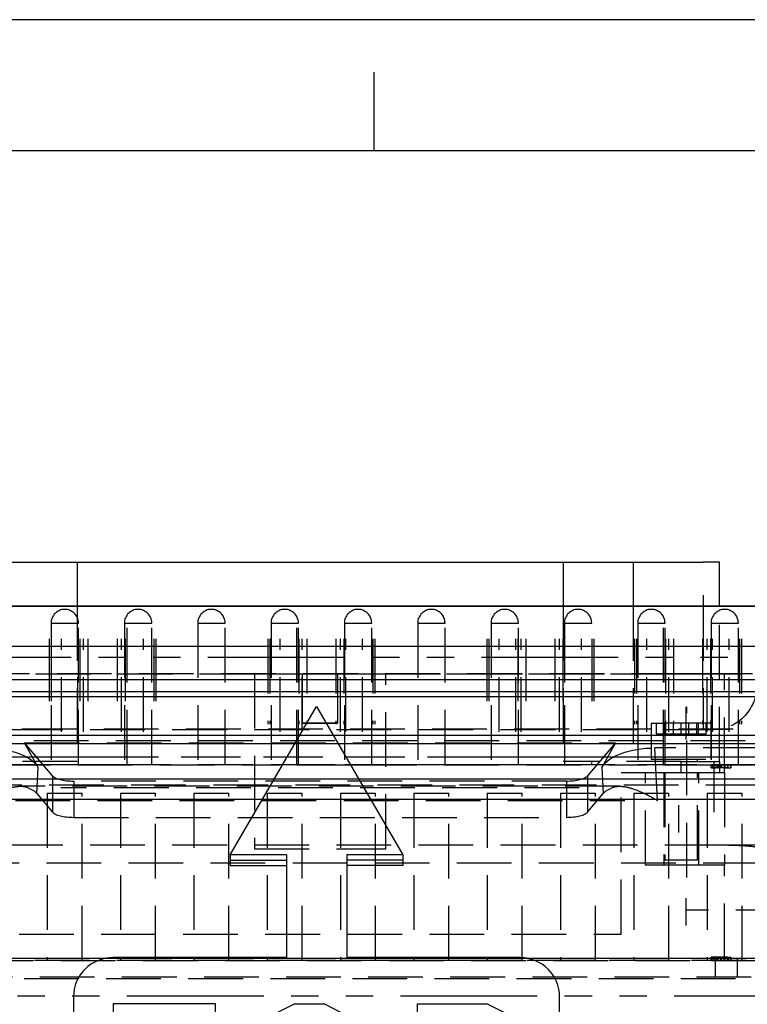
# Model space of a CAD drawing. Extents: x 2651 to 7771, y -1163 to 1075.
# Tile 446 of 490: x 5178 to 5245, y 985 to 1075. Entities that reach past the tile are written whole.
import ezdxf

# ---------------------------------------------------------------- set-up
doc = ezdxf.new("R2010")
doc.units = 0
doc.header["$LTSCALE"] = 10
doc.linetypes.add('DASHED', pattern=[0.75, 0.5, -0.25])
doc.linetypes.add('PHANTOM', pattern=[2.5, 1.25, -0.25, 0.25, -0.25, 0.25, -0.25])
doc.layers.get('0').update_dxf_attribs({"linetype": 'CONTINUOUS'})
for name, color, linetype in [('15', 7, 'CONTINUOUS'), ('BOX', 4, 'CONTINUOUS'), ('DIM', 3, 'CONTINUOUS'), ('PART', 7, 'CONTINUOUS')]:
    doc.layers.add(name, color=color, linetype=linetype)

# ---------------------------------------------------------------- blocks, each defined once
blk = doc.blocks.new('FDSFG')
at = {"color": 4}
blk.add_line((2354.351, 1250.01), (2354.351, 1256.01), dxfattribs=at)
at = {"layer": 'BOX', "color": 3}
for points in [[(1944.351, 1260.01), (1944.351, 120.01), (2764.351, 120.01), (2764.351, 1260.01)], [(1954.351, 1250.01), (1954.351, 130.01), (2754.351, 130.01), (2754.351, 1250.01)]]:
    blk.add_lwpolyline(points, close=True, dxfattribs=at)
blk = doc.blocks.new('A$C35902FFC')
at = {"layer": 'DIM'}
for p, q in [((-5.877, 20.487), (-1.928, 27.266)), ((-1.928, 27.266), (2.021, 20.487)), ((-5.877, 20.487), (-5.877, 20.007)), ((-3.308, 20.487), (-5.877, 20.487)), ((-3.308, 20.487), (-3.308, 15.796)), ((2.021, 20.487), (-0.547, 20.487)), ((-0.547, 20.487), (-0.547, 15.796)), ((2.021, 20.487), (2.021, 20.007)), ((-5.877, 20.247), (-3.308, 20.247)), ((-5.877, 20.007), (-3.308, 20.007)), ((2.021, 20.247), (-0.547, 20.247)), ((2.021, 20.007), (-0.547, 20.007)), ((-3.308, 15.796), (-11.231, 15.796)), ((7.376, 15.796), (-0.547, 15.796)), ((-13.031, 13.996), (-13.031, 6.349)), ((9.176, 6.349), (9.176, 13.996)), ((-6.545, 13.686), (-11.217, 13.686)), ((-11.217, 13.686), (-11.217, 11.979)), ((-6.545, 11.979), (-6.545, 13.686)), ((2.682, 6.149), (2.682, 13.686)), ((2.682, 13.686), (5.867, 13.686)), ((5.867, 13.686), (6.63, 13.304)), ((6.63, 13.304), (7.001, 12.902)), ((7.001, 12.902), (7.377, 12.18)), ((-11.217, 12.489), (-9.479, 12.489)), ((-11.217, 12.249), (-9.479, 12.249)), ((-9.479, 12.489), (-9.479, 6.149)), ((-8.282, 12.489), (-6.545, 12.489)), ((-8.282, 6.149), (-8.282, 12.489)), ((-8.282, 12.249), (-6.545, 12.249)), ((3.88, 12.489), (5.585, 12.489)), ((3.88, 10.76), (3.88, 12.489)), ((3.88, 12.249), (5.585, 12.249)), ((5.585, 12.489), (5.899, 12.331)), ((5.585, 12.249), (5.899, 12.091)), ((5.899, 12.331), (6.013, 12.208)), ((6.013, 12.208), (6.18, 11.887)), ((7.377, 12.18), (7.377, 11.068)), ((-11.217, 11.979), (-9.479, 11.979)), ((-8.282, 11.979), (-6.545, 11.979)), ((3.88, 11.979), (5.585, 11.979)), ((5.585, 11.979), (5.899, 11.821)), ((5.899, 12.091), (6.013, 11.968)), ((5.899, 11.821), (6.013, 11.698)), ((6.013, 11.968), (6.18, 11.647)), ((6.18, 11.887), (6.18, 11.361)), ((6.013, 11.698), (6.18, 11.377)), ((6.18, 11.361), (6.013, 11.04)), ((5.899, 10.917), (5.585, 10.76)), ((6.013, 11.04), (5.899, 10.917)), ((7.377, 11.068), (7.001, 10.346)), ((5.585, 10.76), (3.88, 10.76)), ((6.63, 9.944), (5.867, 9.563)), ((7.001, 10.346), (6.63, 9.944)), ((5.867, 9.563), (3.88, 9.563)), ((3.88, 9.563), (3.88, 6.149)), ((-9.479, 6.659), (-8.282, 6.659)), ((-9.479, 6.419), (-8.282, 6.419)), ((3.88, 6.659), (2.682, 6.659)), ((2.682, 6.419), (3.88, 6.419)), ((-9.479, 6.149), (-8.282, 6.149)), ((2.682, 6.149), (3.88, 6.149)), ((-11.231, 5.059), (7.376, 5.059)), ((-11.231, 4.789), (7.376, 4.789)), ((-11.231, 4.549), (7.376, 4.549))]:
    blk.add_line(p, q, dxfattribs=at)
for points in [[(-1.558, 6.659), (-2.94, 6.659), (-3.699, 7.039), (-4.369, 7.736), (-4.712, 8.395), (-5.044, 9.366), (-5.044, 10.979), (-4.713, 11.947), (-4.37, 12.634), (-3.695, 13.309), (-2.94, 13.686), (-1.558, 13.686), (-0.832, 13.308), (-0.129, 12.633), (0.19, 11.94), (0.519, 10.979), (0.519, 9.366), (0.189, 8.402), (-0.13, 7.737), (-0.828, 7.039)], [(-1.851, 7.857), (-2.658, 7.857), (-2.979, 8.017), (-3.387, 8.441), (-3.608, 8.867), (-3.847, 9.565), (-3.847, 10.78), (-3.606, 11.484), (-3.386, 11.925), (-2.986, 12.325), (-2.658, 12.489), (-1.851, 12.489), (-1.537, 12.325), (-1.122, 11.926), (-0.923, 11.495), (-0.678, 10.78), (-0.678, 9.565), (-0.921, 8.856), (-1.121, 8.439), (-1.544, 8.016)]]:
    blk.add_lwpolyline(points, close=True, dxfattribs=at)
for points in [[(-3.847, 9.82), (-3.847, 10.524), (-3.606, 11.228), (-3.386, 11.669), (-2.986, 12.069), (-2.658, 12.233), (-1.851, 12.233), (-1.537, 12.07), (-1.122, 11.671), (-0.923, 11.239), (-0.678, 10.524), (-0.678, 9.82)], [(-3.847, 9.58), (-3.847, 10.284), (-3.606, 10.988), (-3.386, 11.429), (-2.986, 11.829), (-2.658, 11.993), (-1.851, 11.993), (-1.537, 11.83), (-1.122, 11.431), (-0.923, 10.999), (-0.678, 10.284), (-0.678, 9.58)], [(7.377, 11.67), (7.377, 11.068)], [(3.88, 9.323), (5.867, 9.323), (6.63, 9.704), (7.001, 10.106), (7.377, 10.828)], [(3.88, 9.083), (5.867, 9.083), (6.63, 9.464), (7.001, 9.866), (7.377, 10.588)], [(-1.558, 6.404), (-2.94, 6.404), (-3.699, 6.783), (-4.369, 7.48), (-4.712, 8.139), (-5.044, 9.111), (-5.044, 10.213)], [(-1.558, 6.164), (-2.94, 6.164), (-3.699, 6.543), (-4.369, 7.24), (-4.712, 7.899), (-5.044, 8.871), (-5.044, 9.973)], [(0.519, 10.213), (0.519, 9.111), (0.189, 8.146), (-0.13, 7.481), (-0.828, 6.784), (-1.558, 6.404)], [(0.519, 9.973), (0.519, 8.871), (0.189, 7.906), (-0.13, 7.241), (-0.828, 6.544), (-1.558, 6.164)]]:
    blk.add_lwpolyline(points, dxfattribs=at)
for centre, start, end in [((-11.231, 13.996), 90, 180), ((7.376, 13.996), 0, 90), ((-11.231, 6.859), 180, 270), ((7.376, 6.859), 270, 0), ((-11.231, 6.589), 180, 270), ((-11.231, 6.349), 180, 270), ((7.376, 6.589), 270, 0), ((7.376, 6.349), 270, 0)]:
    blk.add_arc(centre, 1.8, start, end, dxfattribs=at)
blk = doc.blocks.new('A$C069B29F4')
at = {"layer": '15', "color": 254, "linetype": 'Continuous'}
for p, q in [((-28.55, 637.395), (-22.15, 637.395)), ((-22.15, 637.395), (-22.15, 633.395)), ((-22.15, 637.395), (22.25, 637.395)), ((22.25, 637.395), (22.25, 633.395)), ((22.25, 637.395), (28.65, 637.395)), ((28.65, 637.395), (28.65, 633.395)), ((28.65, 637.395), (35.05, 637.395)), ((36.55, 637.395), (35.05, 637.395)), ((36.55, 633.395), (36.55, 637.395)), ((-72.8, 601.195), (72.9, 601.195))]:
    blk.add_line(p, q, dxfattribs=at)
at = {"layer": '15', "color": 252, "linetype": 'PHANTOM'}
for p, q in [((35.05, 634.395), (35.05, 633.395)), ((-24.522, 630.395), (-24.522, 629.695)), ((-17.768, 630.395), (-17.768, 629.695)), ((-14.948, 630.395), (-14.948, 629.695)), ((15.478, 630.395), (15.478, 629.695)), ((22.232, 630.395), (22.232, 629.695)), ((25.052, 630.395), (25.052, 629.695)), ((52.3, 628.695), (-52.7, 628.695)), ((69.899, 597.747), (-69.799, 597.747))]:
    blk.add_line(p, q, dxfattribs=at)
at = {"layer": '15', "color": 3, "linetype": 'Continuous'}
for p, q in [((-41.93, 633.395), (-24.705, 633.395)), ((-23.577, 633.395), (-41.631, 633.395)), ((-29.581, 633.395), (-3.581, 633.395)), ((-4.709, 633.395), (-28.453, 633.395)), ((-24.705, 633.395), (-24.522, 633.395)), ((-24.522, 633.395), (-21.885, 633.395)), ((-22.077, 633.395), (-23.577, 633.395)), ((-22.077, 633.395), (-22.077, 633.395)), ((-21.577, 633.395), (-22.077, 633.395)), ((-21.885, 633.395), (-21.159, 633.395)), ((-18.077, 633.395), (-21.577, 633.395)), ((-21.159, 633.395), (-18.493, 633.395)), ((-18.493, 633.395), (-17.768, 633.395)), ((-17.577, 633.395), (-18.077, 633.395)), ((-17.768, 633.395), (-15.131, 633.395)), ((-17.577, 633.395), (-17.577, 633.395)), ((-16.077, 633.395), (-17.577, 633.395)), ((16.423, 633.395), (-16.077, 633.395)), ((-15.131, 633.395), (-14.948, 633.395)), ((-14.948, 633.395), (15.295, 633.395)), ((-4.527, 633.395), (-4.709, 633.395)), ((-1.89, 633.395), (-4.527, 633.395)), ((-2.081, 633.395), (-3.581, 633.395)), ((-2.081, 633.395), (-2.081, 633.395)), ((-2.081, 633.395), (-1.581, 633.395)), ((-1.164, 633.395), (-1.89, 633.395)), ((-1.581, 633.395), (1.919, 633.395)), ((1.501, 633.395), (-1.164, 633.395)), ((2.227, 633.395), (1.501, 633.395)), ((1.919, 633.395), (2.419, 633.395)), ((4.865, 633.395), (2.227, 633.395)), ((2.419, 633.395), (2.419, 633.395)), ((2.419, 633.395), (3.919, 633.395)), ((3.919, 633.395), (29.919, 633.395)), ((5.047, 633.395), (4.865, 633.395)), ((28.791, 633.395), (5.047, 633.395)), ((15.295, 633.395), (15.478, 633.395)), ((15.478, 633.395), (18.115, 633.395)), ((17.923, 633.395), (16.423, 633.395)), ((17.923, 633.395), (17.923, 633.395)), ((18.423, 633.395), (17.923, 633.395)), ((18.115, 633.395), (18.841, 633.395)), ((21.923, 633.395), (18.423, 633.395)), ((18.841, 633.395), (21.507, 633.395)), ((21.507, 633.395), (22.232, 633.395)), ((22.423, 633.395), (21.923, 633.395)), ((22.232, 633.395), (24.869, 633.395)), ((22.423, 633.395), (22.423, 633.395)), ((23.923, 633.395), (22.423, 633.395)), ((41.977, 633.395), (23.923, 633.395)), ((24.869, 633.395), (25.052, 633.395)), ((25.052, 633.395), (42.277, 633.395)), ((28.973, 633.395), (28.791, 633.395)), ((31.61, 633.395), (28.973, 633.395)), ((31.419, 633.395), (29.919, 633.395)), ((31.419, 633.395), (31.419, 633.395)), ((31.419, 633.395), (31.919, 633.395)), ((32.336, 633.395), (31.61, 633.395)), ((31.919, 633.395), (35.419, 633.395)), ((35.001, 633.395), (32.336, 633.395)), ((35.727, 633.395), (35.001, 633.395)), ((35.419, 633.395), (35.919, 633.395)), ((38.365, 633.395), (35.727, 633.395)), ((35.919, 633.395), (35.919, 633.395)), ((35.919, 633.395), (37.419, 633.395)), ((37.419, 633.395), (41.974, 633.395)), ((38.547, 633.395), (38.365, 633.395)), ((42.273, 633.395), (38.547, 633.395))]:
    blk.add_line(p, q, dxfattribs=at)
at = {"layer": '15', "color": 254, "linetype": 'DASHED'}
for p, q in [((-22.15, 633.395), (-22.15, 619.195)), ((22.25, 633.395), (22.25, 619.195)), ((28.65, 633.395), (28.65, 619.195)), ((36.55, 619.195), (36.55, 633.395)), ((30.3, 622.695), (30.784, 622.695)), ((30.3, 622.695), (30.3, 619.395)), ((30.784, 621.695), (30.784, 622.695)), ((30.784, 622.695), (31.491, 622.695)), ((31.491, 622.695), (31.491, 621.695)), ((35.8, 622.695), (31.491, 622.695)), ((31.636, 621.695), (31.636, 622.695)), ((32.343, 621.695), (32.343, 622.695)), ((33.05, 621.695), (33.05, 622.695)), ((33.757, 621.695), (33.757, 622.695)), ((34.464, 621.695), (34.464, 622.695)), ((34.609, 622.695), (34.609, 621.695)), ((35.316, 621.695), (35.316, 622.695)), ((35.8, 619.395), (35.8, 622.695)), ((31.491, 621.695), (30.784, 621.695)), ((33.05, 621.695), (31.491, 621.695)), ((33.757, 621.695), (33.05, 621.695)), ((34.464, 621.695), (33.757, 621.695)), ((35.316, 621.695), (34.464, 621.695)), ((30.3, 619.395), (35.8, 619.395)), ((31.55, 619.395), (31.55, 619.195)), ((34.55, 619.195), (34.55, 619.395)), ((-22.15, 619.195), (-32.95, 619.195)), ((33.05, 619.195), (22.25, 619.195)), ((33.05, 619.195), (36.55, 619.195)), ((36.55, 619.195), (36.55, 618.195)), ((27.55, 603.395), (27.55, 618.195)), ((27.55, 618.195), (29.8, 618.195)), ((31.55, 618.195), (31.55, 610.195)), ((34.55, 610.195), (34.55, 618.195)), ((31.55, 610.195), (34.55, 610.195)), ((-27.45, 603.395), (27.55, 603.395)), ((38.15, 601.195), (38.15, 599.471)), ((69.452, 599.471), (-69.352, 599.471))]:
    blk.add_line(p, q, dxfattribs=at)
at = {"layer": '15', "color": 3, "linetype": 'DASHED'}
for p, q in [((-17.577, 618.895), (-17.577, 633.395)), ((-17.577, 618.895), (-17.577, 633.395)), ((-2.081, 618.895), (-2.081, 633.395)), ((-2.081, 618.895), (-2.081, 633.395)), ((22.423, 618.895), (22.423, 633.395)), ((22.423, 618.895), (22.423, 633.395)), ((31.419, 618.895), (31.419, 633.395)), ((31.419, 618.895), (31.419, 633.395)), ((-24.528, 631.845), (-24.528, 618.895)), ((-22.028, 618.895), (-22.028, 631.845)), ((-17.828, 631.845), (-17.828, 618.895)), ((-15.328, 618.895), (-15.328, 631.845)), ((-11.128, 631.845), (-11.128, 618.895)), ((-8.628, 618.895), (-8.628, 631.845)), ((-4.428, 631.845), (-4.428, 618.895)), ((-1.928, 618.895), (-1.928, 631.845)), ((2.272, 631.845), (2.272, 618.895)), ((4.772, 618.895), (4.772, 631.845)), ((8.972, 631.845), (8.972, 618.895)), ((11.472, 618.895), (11.472, 631.845)), ((15.672, 631.845), (15.672, 618.895)), ((18.172, 618.895), (18.172, 631.845)), ((22.372, 631.845), (22.372, 618.895)), ((29.072, 631.845), (29.072, 618.895)), ((31.572, 618.895), (31.572, 631.845)), ((35.772, 631.845), (35.772, 618.895)), ((38.272, 618.895), (38.272, 631.845)), ((52.374, 619.595), (-52.026, 619.595)), ((-24.705, 619.595), (-41.93, 619.595)), ((-24.522, 619.595), (-24.705, 619.595)), ((-21.885, 619.595), (-24.522, 619.595)), ((-21.159, 619.595), (-21.885, 619.595)), ((-18.493, 619.595), (-21.159, 619.595)), ((-17.768, 619.595), (-18.493, 619.595)), ((-15.131, 619.595), (-17.768, 619.595)), ((-14.948, 619.595), (-15.131, 619.595)), ((15.295, 619.595), (-14.948, 619.595)), ((15.478, 619.595), (15.295, 619.595)), ((18.115, 619.595), (15.478, 619.595)), ((18.841, 619.595), (18.115, 619.595)), ((21.507, 619.595), (18.841, 619.595)), ((22.232, 619.595), (21.507, 619.595)), ((24.869, 619.595), (22.232, 619.595)), ((25.052, 619.595), (24.869, 619.595)), ((42.277, 619.595), (25.052, 619.595)), ((-23.577, 618.895), (-41.631, 618.895)), ((-29.581, 618.895), (-3.581, 618.895)), ((-22.028, 618.895), (-24.528, 618.895)), ((-22.028, 618.895), (-24.528, 618.895)), ((-22.077, 618.895), (-23.577, 618.895)), ((-22.077, 618.895), (-22.077, 618.895)), ((-21.577, 618.895), (-22.077, 618.895)), ((-18.077, 618.895), (-21.577, 618.895)), ((-17.577, 618.895), (-18.077, 618.895)), ((-15.328, 618.895), (-17.828, 618.895)), ((-15.328, 618.895), (-17.828, 618.895)), ((-17.577, 618.895), (-17.577, 618.895)), ((-16.077, 618.895), (-17.577, 618.895)), ((16.423, 618.895), (-16.077, 618.895)), ((-8.628, 618.895), (-11.128, 618.895)), ((-8.628, 618.895), (-11.128, 618.895)), ((-1.928, 618.895), (-4.428, 618.895)), ((-1.928, 618.895), (-4.428, 618.895)), ((-2.081, 618.895), (-3.581, 618.895)), ((-2.081, 618.895), (-2.081, 618.895)), ((-2.081, 618.895), (-1.581, 618.895)), ((-1.581, 618.895), (1.919, 618.895)), ((1.919, 618.895), (2.419, 618.895)), ((4.772, 618.895), (2.272, 618.895)), ((4.772, 618.895), (2.272, 618.895)), ((2.419, 618.895), (2.419, 618.895)), ((2.419, 618.895), (3.919, 618.895)), ((3.919, 618.895), (29.919, 618.895)), ((11.472, 618.895), (8.972, 618.895)), ((11.472, 618.895), (8.972, 618.895)), ((18.172, 618.895), (15.672, 618.895)), ((18.172, 618.895), (15.672, 618.895)), ((17.923, 618.895), (16.423, 618.895)), ((17.923, 618.895), (17.923, 618.895)), ((18.423, 618.895), (17.923, 618.895)), ((21.923, 618.895), (18.423, 618.895)), ((22.423, 618.895), (21.923, 618.895)), ((24.872, 618.895), (22.372, 618.895)), ((24.872, 618.895), (22.372, 618.895)), ((22.423, 618.895), (22.423, 618.895)), ((23.923, 618.895), (22.423, 618.895)), ((41.977, 618.895), (23.923, 618.895)), ((24.872, 618.895), (24.872, 619.092)), ((31.572, 618.895), (29.072, 618.895)), ((31.572, 618.895), (29.072, 618.895)), ((31.419, 618.895), (29.919, 618.895)), ((31.419, 618.895), (31.419, 618.895)), ((31.419, 618.895), (31.919, 618.895)), ((31.919, 618.895), (35.419, 618.895)), ((35.419, 618.895), (35.919, 618.895)), ((35.77, 618.895), (35.771, 618.895)), ((36.67, 618.895), (35.77, 618.895)), ((35.771, 618.595), (35.77, 618.595)), ((35.77, 618.595), (36.221, 618.595)), ((35.771, 618.895), (35.771, 618.895)), ((35.938, 618.895), (35.771, 618.895)), ((36.671, 618.895), (35.771, 618.895)), ((35.771, 618.895), (35.938, 618.895)), ((35.771, 618.595), (35.771, 618.595)), ((36.671, 618.595), (35.771, 618.595)), ((35.771, 618.595), (35.938, 618.595)), ((35.938, 618.595), (35.771, 618.595)), ((38.272, 618.895), (35.772, 618.895)), ((38.272, 618.895), (35.772, 618.895)), ((35.919, 618.895), (35.919, 618.895)), ((35.919, 618.895), (37.419, 618.895)), ((35.938, 618.595), (35.938, 618.895)), ((36.021, 618.895), (36.02, 618.895)), ((36.02, 618.895), (36.42, 618.895)), ((36.021, 618.895), (36.021, 618.895)), ((36.421, 618.895), (36.021, 618.895)), ((36.021, 618.895), (36.221, 618.895)), ((36.221, 618.895), (36.021, 618.895)), ((36.421, 618.595), (36.021, 618.595)), ((36.221, 618.595), (36.021, 618.595)), ((36.021, 618.595), (36.221, 618.595)), ((36.221, 618.595), (36.021, 618.595)), ((36.221, 618.895), (36.371, 618.895)), ((36.371, 618.895), (36.221, 618.895)), ((36.371, 618.895), (36.371, 618.895)), ((36.371, 618.895), (36.371, 618.595)), ((36.371, 618.895), (36.371, 618.595)), ((36.371, 618.595), (36.42, 618.595)), ((36.42, 618.595), (36.371, 618.595)), ((36.42, 618.895), (36.67, 618.895)), ((36.42, 618.895), (36.42, 618.595)), ((36.671, 618.895), (36.421, 618.895)), ((36.421, 618.895), (36.421, 618.595)), ((36.67, 618.895), (36.67, 618.595)), ((36.671, 618.895), (36.671, 618.595)), ((37.018, 618.895), (36.718, 618.895)), ((36.718, 618.895), (36.72, 618.895)), ((36.718, 618.895), (36.718, 618.595)), ((36.72, 618.595), (36.718, 618.595)), ((36.718, 618.595), (36.72, 618.595)), ((36.72, 618.895), (37.02, 618.895)), ((36.72, 618.895), (36.72, 618.595)), ((36.97, 618.595), (36.72, 618.595)), ((37.27, 618.895), (36.97, 618.895)), ((36.97, 618.895), (36.971, 618.895)), ((36.97, 618.895), (36.97, 618.595)), ((36.971, 618.595), (36.97, 618.595)), ((36.97, 618.595), (36.971, 618.595)), ((36.971, 618.895), (37.271, 618.895)), ((36.971, 618.895), (36.971, 618.595)), ((37.271, 618.595), (36.971, 618.595)), ((37.019, 618.895), (37.018, 618.895)), ((37.018, 618.895), (37.018, 618.595)), ((37.018, 618.595), (37.019, 618.595)), ((37.319, 618.895), (37.019, 618.895)), ((37.019, 618.895), (37.019, 618.595)), ((37.019, 618.595), (37.271, 618.595)), ((37.02, 618.895), (37.319, 618.895)), ((37.02, 618.895), (37.02, 618.595)), ((37.02, 618.595), (37.271, 618.595)), ((37.271, 618.895), (37.27, 618.895)), ((37.27, 618.895), (37.27, 618.595)), ((37.27, 618.595), (37.271, 618.595)), ((37.571, 618.895), (37.271, 618.895)), ((37.271, 618.895), (37.571, 618.895)), ((37.271, 618.895), (37.271, 618.595)), ((37.271, 618.895), (37.271, 618.595)), ((37.271, 618.595), (37.571, 618.595)), ((37.271, 618.595), (37.571, 618.595)), ((37.319, 618.895), (37.319, 618.895)), ((37.319, 618.895), (37.319, 618.595)), ((37.319, 618.595), (37.319, 618.895)), ((37.319, 618.595), (37.319, 618.595)), ((37.419, 618.895), (41.974, 618.895)), ((37.571, 618.895), (37.571, 618.895)), ((37.571, 618.895), (37.571, 618.595)), ((37.571, 618.595), (37.571, 618.895)), ((37.571, 618.595), (37.571, 618.595)), ((-24.878, 616.295), (-21.678, 616.295)), ((-24.878, 616.295), (-24.878, 600.995)), ((-21.678, 600.995), (-21.678, 616.295)), ((-18.178, 616.295), (-14.978, 616.295)), ((-18.178, 616.295), (-18.178, 600.995)), ((-14.978, 600.995), (-14.978, 616.295)), ((-11.478, 616.295), (-8.278, 616.295)), ((-11.478, 616.295), (-11.478, 600.995)), ((-8.278, 600.995), (-8.278, 616.295)), ((-4.778, 616.295), (-1.578, 616.295)), ((-4.778, 616.295), (-4.778, 600.995)), ((-1.578, 600.995), (-1.578, 616.295)), ((1.922, 616.295), (5.122, 616.295)), ((1.922, 616.295), (1.922, 600.995)), ((5.122, 600.995), (5.122, 616.295)), ((8.622, 616.295), (11.822, 616.295)), ((8.622, 616.295), (8.622, 600.995)), ((11.822, 600.995), (11.822, 616.295)), ((15.322, 616.295), (18.522, 616.295)), ((15.322, 616.295), (15.322, 600.995)), ((18.522, 600.995), (18.522, 616.295)), ((22.022, 616.295), (25.222, 616.295)), ((22.022, 616.295), (22.022, 600.995)), ((25.222, 600.995), (25.222, 616.295)), ((28.722, 616.295), (31.922, 616.295)), ((28.722, 616.295), (28.722, 600.995)), ((31.922, 600.995), (31.922, 616.295)), ((35.422, 616.295), (38.622, 616.295)), ((35.422, 616.295), (35.422, 600.995)), ((38.622, 600.995), (38.622, 616.295)), ((35.771, 601.295), (35.771, 600.995)), ((35.771, 601.295), (35.771, 601.295)), ((35.771, 601.295), (35.771, 601.295)), ((35.771, 601.295), (36.671, 601.295)), ((35.938, 601.295), (35.771, 601.295)), ((36.671, 601.295), (35.771, 601.295)), ((35.771, 601.295), (35.938, 601.295)), ((35.938, 601.295), (35.938, 600.995)), ((36.021, 601.295), (36.021, 601.295)), ((36.021, 601.295), (36.021, 601.295)), ((36.021, 600.995), (36.021, 601.295)), ((36.421, 601.295), (36.021, 601.295)), ((36.021, 601.295), (36.221, 601.295)), ((36.021, 601.295), (36.221, 601.295)), ((36.021, 601.295), (36.421, 601.295)), ((36.221, 601.295), (36.371, 601.295)), ((36.371, 601.295), (36.221, 601.295)), ((36.371, 601.295), (36.371, 601.295)), ((36.371, 600.995), (36.371, 601.295)), ((36.371, 600.995), (36.371, 601.295)), ((36.671, 601.295), (36.421, 601.295)), ((36.421, 601.295), (36.671, 601.295)), ((36.421, 600.995), (36.421, 601.295)), ((36.671, 600.995), (36.671, 601.295)), ((36.724, 601.295), (36.723, 601.295)), ((36.723, 601.295), (36.97, 601.295)), ((36.723, 600.995), (36.723, 601.295)), ((36.97, 601.295), (36.724, 601.295)), ((36.724, 600.995), (36.724, 601.295)), ((36.971, 601.295), (36.97, 601.295)), ((36.97, 601.295), (37.27, 601.295)), ((36.97, 600.995), (36.97, 601.295)), ((37.271, 601.295), (36.971, 601.295)), ((36.971, 600.995), (36.971, 601.295)), ((37.023, 600.995), (37.023, 601.295)), ((37.023, 601.295), (37.271, 601.295)), ((37.023, 601.295), (37.023, 601.295)), ((37.023, 600.995), (37.023, 601.295)), ((37.024, 601.295), (37.271, 601.295)), ((37.024, 600.995), (37.024, 601.295)), ((37.27, 600.995), (37.27, 601.295)), ((37.27, 601.295), (37.271, 601.295)), ((37.271, 601.295), (37.571, 601.295)), ((37.271, 601.295), (37.571, 601.295)), ((37.271, 600.995), (37.271, 601.295)), ((37.271, 600.995), (37.271, 601.295)), ((37.323, 601.295), (37.323, 601.295)), ((37.323, 600.995), (37.323, 601.295)), ((37.323, 601.295), (37.323, 600.995)), ((37.571, 601.295), (37.571, 601.295)), ((37.571, 600.995), (37.571, 601.295)), ((37.571, 601.295), (37.571, 600.995)), ((-46.132, 600.995), (46.468, 600.995)), ((46.474, 600.995), (-46.126, 600.995)), ((-21.678, 600.995), (-24.878, 600.995)), ((-21.678, 600.995), (-24.878, 600.995)), ((-14.978, 600.995), (-18.178, 600.995)), ((-14.978, 600.995), (-18.178, 600.995)), ((-8.278, 600.995), (-11.478, 600.995)), ((-8.278, 600.995), (-11.478, 600.995)), ((-1.578, 600.995), (-4.778, 600.995)), ((-1.578, 600.995), (-4.778, 600.995)), ((5.122, 600.995), (1.922, 600.995)), ((5.122, 600.995), (1.922, 600.995)), ((11.822, 600.995), (8.622, 600.995)), ((11.822, 600.995), (8.622, 600.995)), ((18.522, 600.995), (15.322, 600.995)), ((18.522, 600.995), (15.322, 600.995)), ((25.222, 600.995), (22.022, 600.995)), ((25.222, 600.995), (22.022, 600.995)), ((31.922, 600.995), (28.722, 600.995)), ((31.922, 600.995), (28.722, 600.995)), ((38.622, 600.995), (35.422, 600.995)), ((38.622, 600.995), (35.422, 600.995)), ((35.771, 600.995), (35.771, 600.995)), ((35.771, 600.995), (35.771, 600.995)), ((36.671, 600.995), (35.771, 600.995)), ((35.771, 600.995), (36.671, 600.995)), ((35.938, 600.995), (35.771, 600.995)), ((35.771, 600.995), (35.938, 600.995)), ((36.021, 600.995), (36.021, 600.995)), ((36.021, 600.995), (36.021, 600.995)), ((36.021, 600.995), (36.421, 600.995)), ((36.021, 600.995), (36.221, 600.995)), ((36.021, 600.995), (36.221, 600.995)), ((36.421, 600.995), (36.021, 600.995)), ((36.371, 600.995), (36.221, 600.995)), ((36.221, 600.995), (36.371, 600.995)), ((36.371, 600.995), (36.371, 600.995)), ((36.421, 600.995), (36.671, 600.995)), ((36.671, 600.995), (36.421, 600.995)), ((36.723, 600.995), (37.023, 600.995)), ((36.724, 600.995), (36.723, 600.995)), ((37.024, 600.995), (36.724, 600.995)), ((36.97, 600.995), (37.27, 600.995)), ((36.971, 600.995), (36.97, 600.995)), ((37.271, 600.995), (36.971, 600.995)), ((37.023, 600.995), (37.323, 600.995)), ((37.023, 600.995), (37.023, 600.995)), ((37.323, 600.995), (37.024, 600.995)), ((37.27, 600.995), (37.271, 600.995)), ((37.271, 600.995), (37.571, 600.995)), ((37.571, 600.995), (37.271, 600.995)), ((37.323, 600.995), (37.323, 600.995)), ((37.571, 600.995), (37.571, 600.995))]:
    blk.add_line(p, q, dxfattribs=at)
at = {"layer": '15', "color": 252, "linetype": 'DASHED'}
for p, q in [((35.05, 633.395), (35.05, 622.195)), ((-24.528, 631.845), (-22.028, 631.845)), ((-17.828, 631.845), (-15.328, 631.845)), ((-11.128, 631.845), (-8.628, 631.845)), ((-4.428, 631.845), (-1.928, 631.845)), ((2.272, 631.845), (4.772, 631.845)), ((8.972, 631.845), (11.472, 631.845)), ((15.672, 631.845), (18.172, 631.845)), ((22.372, 631.845), (24.872, 631.845)), ((29.072, 631.845), (31.572, 631.845)), ((35.772, 631.845), (38.272, 631.845)), ((-23.577, 621.895), (-23.577, 630.395)), ((-22.077, 621.895), (-22.077, 630.395)), ((-22.077, 621.895), (-22.077, 630.395)), ((-21.577, 621.895), (-21.577, 630.395)), ((-18.077, 621.895), (-18.077, 630.395)), ((-16.077, 621.895), (-16.077, 630.395)), ((-4.709, 630.395), (-4.709, 622.595)), ((-3.581, 621.895), (-3.581, 630.395)), ((-1.89, 630.395), (-1.89, 622.595)), ((-1.581, 621.895), (-1.581, 630.395)), ((1.919, 621.895), (1.919, 630.395)), ((2.419, 621.895), (2.419, 630.395)), ((2.419, 621.895), (2.419, 630.395)), ((3.919, 621.895), (3.919, 630.395)), ((4.865, 630.395), (4.865, 622.595)), ((16.423, 621.895), (16.423, 630.395)), ((17.923, 621.895), (17.923, 630.395)), ((17.923, 621.895), (17.923, 630.395)), ((18.423, 621.895), (18.423, 630.395)), ((21.923, 621.895), (21.923, 630.395)), ((23.923, 621.895), (23.923, 630.395)), ((28.791, 630.395), (28.791, 622.595)), ((29.919, 621.895), (29.919, 630.395)), ((31.61, 630.395), (31.61, 622.595)), ((31.919, 621.895), (31.919, 630.395)), ((35.419, 621.895), (35.419, 630.395)), ((35.919, 621.895), (35.919, 630.395)), ((35.919, 621.895), (35.919, 630.395)), ((37.419, 621.895), (37.419, 630.395)), ((38.365, 630.395), (38.365, 622.595)), ((-24.522, 629.695), (-24.522, 622.595)), ((-17.768, 629.695), (-17.768, 622.595)), ((-14.948, 629.695), (-14.948, 622.595)), ((15.478, 629.695), (15.478, 622.595)), ((22.232, 629.695), (22.232, 622.595)), ((25.052, 629.695), (25.052, 622.595)), ((33.5, 621.195), (33.5, 624.195)), ((33.55, 608.595), (33.55, 624.195)), ((30.89, 615.621), (30.635, 620.428)), ((-25.822, 616.256), (-25.695, 618.644)), ((25.795, 618.644), (25.922, 616.256)), ((33.05, 618.195), (33.05, 619.195)), ((35.77, 618.595), (35.77, 618.895)), ((35.771, 618.895), (35.771, 618.595)), ((35.771, 618.895), (35.771, 618.595)), ((36.02, 618.895), (36.02, 618.595)), ((36.021, 618.895), (36.021, 618.595)), ((36.021, 618.595), (36.021, 618.895)), ((36.021, 618.895), (36.021, 618.595)), ((36.05, 614.568), (36.05, 619.103)), ((36.221, 618.895), (36.221, 618.595)), ((36.221, 618.895), (36.221, 618.595)), ((-24.392, 617.871), (-24.392, 614.554)), ((24.492, 617.871), (24.492, 614.554)), ((23.722, 616.793), (-23.622, 616.793)), ((-22.46, 617.398), (-22.46, 614.081)), ((22.56, 617.398), (22.56, 614.081)), ((-27.79, 615.621), (27.89, 615.621)), ((32.8, 615.195), (32.8, 612.695)), ((33.5, 604.195), (33.5, 606.695)), ((35.771, 600.995), (35.771, 601.295)), ((36.221, 600.995), (36.221, 601.295)), ((36.15, 601.195), (36.15, 599.471))]:
    blk.add_line(p, q, dxfattribs=at)
at = {"layer": '15', "color": 253, "linetype": 'Continuous'}
blk.add_line((52.3, 629.695), (-52.7, 629.695), dxfattribs=at)
at = {"layer": '15', "color": 53, "linetype": 'Continuous'}
for p, q in [((-55.7, 626.689), (55.3, 626.689)), ((-51.23, 625.589), (50.83, 625.589)), ((-51.141, 625.124), (50.741, 625.124)), ((48.196, 621.558), (-48.596, 621.558)), ((-50.461, 620.825), (50.061, 620.825)), ((50.061, 617.569), (-50.461, 617.569)), ((-57.7, 615.73), (57.3, 615.73))]:
    blk.add_line(p, q, dxfattribs=at)
at = {"layer": '15', "color": 253, "linetype": 'DASHED'}
for p, q in [((-33.45, 627.195), (-5.95, 627.195)), ((33.5, 627.195), (-33.4, 627.195)), ((-33.4, 627.195), (33.5, 627.195)), ((-5.95, 627.195), (-1.55, 627.195)), ((-5.95, 627.195), (-5.95, 611.195)), ((-1.55, 622.695), (-1.55, 627.195)), ((-1.55, 627.195), (1.65, 627.195)), ((1.65, 627.195), (1.65, 622.695)), ((1.65, 627.195), (6.05, 627.195)), ((6.05, 611.195), (6.05, 627.195)), ((6.05, 627.195), (33.55, 627.195)), ((37, 627.195), (33.5, 627.195)), ((33.5, 627.195), (37, 627.195)), ((33.55, 627.195), (39.55, 627.195)), ((39.55, 627.195), (33.55, 627.195)), ((37, 618.195), (37, 627.195)), ((1.65, 622.695), (-1.55, 622.695)), ((-1.55, 622.695), (1.65, 622.695)), ((29.8, 618.195), (33.5, 618.195)), ((29.8, 609.695), (29.8, 618.195)), ((31.45, 618.195), (31.45, 609.695)), ((33.5, 618.195), (37, 618.195)), ((34.65, 609.695), (34.65, 618.195)), ((37, 618.195), (37, 609.695)), ((-5.95, 611.195), (6.05, 611.195)), ((33.5, 609.695), (29.8, 609.695)), ((37, 609.695), (33.5, 609.695)), ((37, 601.195), (37, 609.695)), ((43.05, 605.595), (33.55, 605.595))]:
    blk.add_line(p, q, dxfattribs=at)
at = {"layer": '15', "color": 53, "linetype": 'DASHED'}
for p, q in [((52.8, 622.15), (-53.2, 622.15)), ((-35.95, 622.103), (36.05, 622.103)), ((44.82, 622.103), (36.05, 622.103)), ((-48.596, 621.093), (48.196, 621.093)), ((-25.695, 618.644), (-26.942, 620.907)), ((-24.392, 617.871), (-26.942, 620.907)), ((-26.942, 620.907), (27.042, 620.907)), ((27.042, 620.907), (24.492, 617.871)), ((27.042, 620.907), (25.795, 618.644)), ((40.05, 620.428), (30.635, 620.428)), ((55.3, 617.013), (-55.7, 617.013)), ((27.437, 616.924), (-27.335, 616.924)), ((22.56, 617.398), (-22.46, 617.398)), ((-25.822, 616.256), (-24.392, 614.554)), ((24.492, 614.554), (25.922, 616.256)), ((-22.46, 614.081), (22.56, 614.081)), ((-35.95, 611.567), (36.05, 611.567)), ((36.05, 611.567), (44.82, 611.567)), ((40.05, 609.892), (-39.95, 609.892))]:
    blk.add_line(p, q, dxfattribs=at)
at = {"layer": '15', "color": 2, "linetype": 'DASHED'}
blk.add_line((-41.989, 599.335), (41.988, 599.335), dxfattribs=at)
at = {"layer": '15', "color": 3, "linetype": 'DASHED'}
for centre in [(-23.278, 631.845), (-16.578, 631.845), (-9.878, 631.845), (-3.178, 631.845), (3.522, 631.845), (10.222, 631.845), (16.922, 631.845), (23.622, 631.845), (30.322, 631.845), (37.022, 631.845)]:
    blk.add_arc(centre, 1.25, 0, 180, dxfattribs=at)
at = {"layer": '15', "color": 53, "linetype": 'DASHED', "extrusion": (0, 0, -1)}
for centre, major_axis, ratio, start_param, end_param in [((36.05, 626.477), (0, 4.374), 0.914526, 1.570796, 3.141593), ((-30.535, 618.034), (-5.005, 0), 0.478175, 1.570796, 2.883862), ((30.635, 618.034), (-5.005, 0), 0.478175, 0.257731, 1.570796), ((-30.651, 615.843), (-5.006, 0.015), 0.323505, 2.505308, 2.874709), ((30.751, 615.843), (5.006, 0.015), 0.323505, 3.408477, 3.777877), ((36.05, 611.288), (-4, 0), 0.069933, 1.570796, 3.141593)]:
    blk.add_ellipse(centre, major_axis=major_axis, ratio=ratio, start_param=start_param, end_param=end_param, dxfattribs=at)
at = {"layer": '15', "color": 53, "linetype": 'DASHED'}
for centre, major_axis, start_param, end_param in [((-22.46, 618.036), (-2, 0), 0.261799, 1.570796), ((22.56, 618.036), (-2, 0), 1.570796, 2.879793), ((-22.46, 614.719), (2, 0), 3.403392, 4.712389), ((22.56, 614.719), (2, 0), 4.712389, 6.021386)]:
    blk.add_ellipse(centre, major_axis=major_axis, ratio=0.318959, start_param=start_param, end_param=end_param, dxfattribs=at)
at = {"layer": '15', "color": 252, "linetype": 'PHANTOM'}
for points, degree in [([(-24.705, 630.395), (-24.705, 630.161), (-24.705, 629.928), (-24.705, 629.695)], 3), ([(-21.885, 630.395), (-21.885, 630.161), (-21.885, 629.928), (-21.885, 629.695)], 3), ([(-21.159, 630.395), (-21.159, 629.695)], 1), ([(-18.493, 630.395), (-18.493, 630.161), (-18.493, 629.928), (-18.493, 629.695)], 3), ([(-15.131, 630.395), (-15.131, 630.161), (-15.131, 629.928), (-15.131, 629.695)], 3), ([(15.295, 630.395), (15.295, 630.161), (15.295, 629.928), (15.295, 629.695)], 3), ([(18.115, 630.395), (18.115, 630.161), (18.115, 629.928), (18.115, 629.695)], 3), ([(18.841, 630.395), (18.841, 629.695)], 1), ([(21.507, 630.395), (21.507, 630.161), (21.507, 629.928), (21.507, 629.695)], 3), ([(24.869, 630.395), (24.869, 630.161), (24.869, 629.928), (24.869, 629.695)], 3)]:
    blk.add_open_spline(points, degree=degree, dxfattribs=at)
at = {"layer": '15', "color": 252, "linetype": 'DASHED'}
for points, degree in [([(-4.527, 630.395), (-4.527, 627.795), (-4.527, 625.195), (-4.527, 622.595)], 3), ([(-1.164, 630.395), (-1.164, 627.795), (-1.164, 625.195), (-1.164, 622.595)], 3), ([(1.501, 630.395), (1.501, 622.595)], 1), ([(2.227, 630.395), (2.227, 627.795), (2.227, 625.195), (2.227, 622.595)], 3), ([(5.047, 630.395), (5.047, 627.795), (5.047, 625.195), (5.047, 622.595)], 3), ([(28.973, 630.395), (28.973, 627.795), (28.973, 625.195), (28.973, 622.595)], 3), ([(32.336, 630.395), (32.336, 627.795), (32.336, 625.195), (32.336, 622.595)], 3), ([(35.001, 630.395), (35.001, 622.595)], 1), ([(35.727, 630.395), (35.727, 627.795), (35.727, 625.195), (35.727, 622.595)], 3), ([(38.547, 630.395), (38.547, 627.795), (38.547, 625.195), (38.547, 622.595)], 3), ([(-24.705, 629.695), (-24.705, 627.328), (-24.705, 624.962), (-24.705, 622.595)], 3), ([(-21.885, 629.695), (-21.885, 627.328), (-21.885, 624.962), (-21.885, 622.595)], 3), ([(-21.159, 629.695), (-21.159, 622.595)], 1), ([(-18.493, 629.695), (-18.493, 627.328), (-18.493, 624.962), (-18.493, 622.595)], 3), ([(-15.131, 629.695), (-15.131, 627.328), (-15.131, 624.962), (-15.131, 622.595)], 3), ([(15.295, 629.695), (15.295, 627.328), (15.295, 624.962), (15.295, 622.595)], 3), ([(18.115, 629.695), (18.115, 627.328), (18.115, 624.962), (18.115, 622.595)], 3), ([(18.841, 629.695), (18.841, 622.595)], 1), ([(21.507, 629.695), (21.507, 627.328), (21.507, 624.962), (21.507, 622.595)], 3), ([(24.869, 629.695), (24.869, 627.328), (24.869, 624.962), (24.869, 622.595)], 3)]:
    blk.add_open_spline(points, degree=degree, dxfattribs=at)
at = {"layer": '15', "color": 53, "linetype": 'DASHED'}
for points, knots in [([(-30.79, 615.621), (-30.045, 616.068), (-29.295, 616.448), (-28.212, 616.806), (-27.866, 616.888), (-27.201, 616.942), (-26.892, 616.912), (-26.623, 616.793)], [0, 0, 0, 0, 0.5, 0.5, 0.75, 0.75, 1, 1, 1, 1]), ([(26.723, 616.793), (26.993, 616.913), (27.3, 616.941), (27.965, 616.888), (28.311, 616.807), (29.389, 616.45), (30.14, 616.071), (30.89, 615.621)], [0, 0, 0, 0, 0.25, 0.25, 0.5, 0.5, 1, 1, 1, 1])]:
    blk.add_open_spline(points, degree=3, knots=knots, dxfattribs=at)

msp = doc.modelspace()

# ---------------------------------------------------------------- block references
at = {"layer": 'DIM'}
msp.add_blockref('A$C069B29F4', (5205.684, 387.642), dxfattribs=at)
at = {"layer": 'DIM', "xscale": 2, "yscale": 2, "zscale": 2}
msp.add_blockref('A$C35902FFC', (5209.27, 957.31), dxfattribs=at)
at = {"layer": 'PART', "xscale": 1.2, "yscale": 1.2, "zscale": 1.2}
msp.add_blockref('FDSFG', (2385.462, -437.37), dxfattribs=at)

doc.saveas('drawing.dxf')
